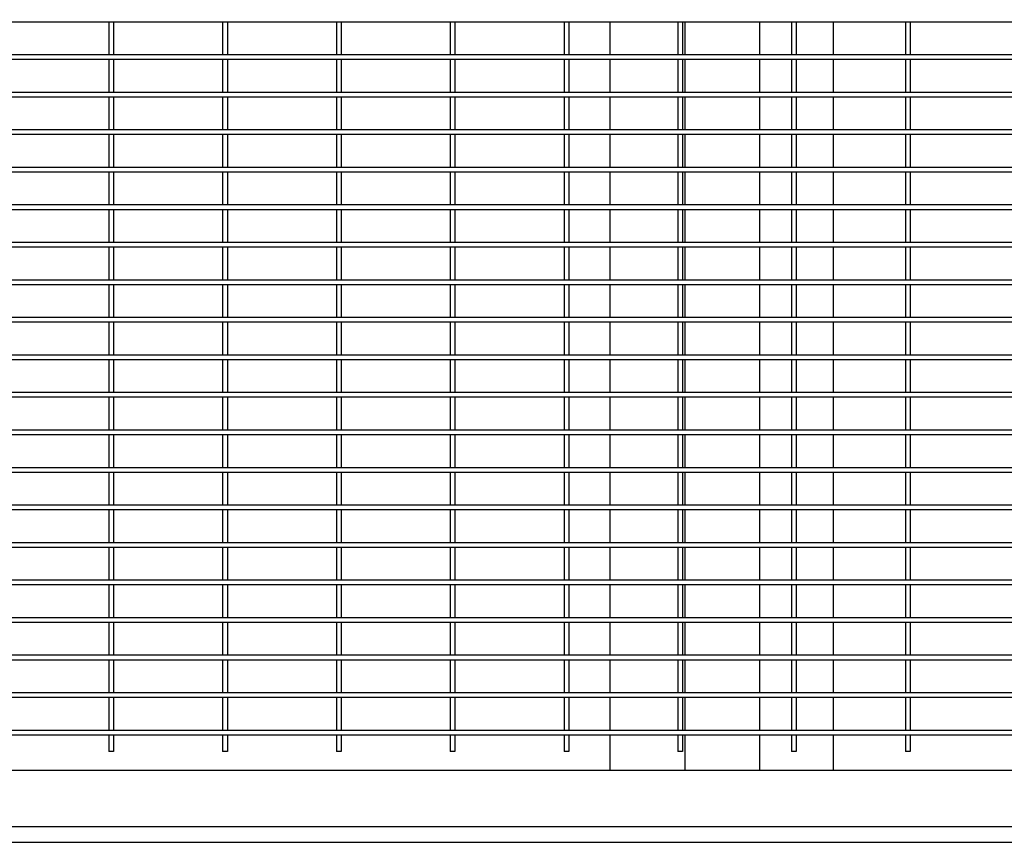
# Model space of a CAD drawing. Header units: inches. Extents: x 24 to 1128, y -94 to 748.
# Tile 533 of 573: x 655 to 681, y 510 to 532. Entities that reach past the tile are written whole.
import ezdxf

# ---------------------------------------------------------------- set-up
doc = ezdxf.new("R2010")
doc.units = ezdxf.units.IN
doc.header["$LTSCALE"] = 32
doc.header["$MEASUREMENT"] = 0
doc.layers.add('Dimension (ANSI)', color=7, linetype='Continuous', lineweight=25)
doc.layers.add('Visible (ANSI)', color=7, linetype='Continuous', lineweight=30)
doc.styles.add('Note Text (ANSI)', font='tahoma.ttf')
doc.dimstyles.new('Architectural (ANSI)', dxfattribs={"dimscale": 32, "dimtxt": 0.125, "dimasz": 0.098425, "dimexe": 0.125, "dimexo": 0.0625, "dimgap": 0.031496, "dimtad": 0, "dimtih": 1, "dimtoh": 1, "dimdec": 4, "dimrnd": 1e-08, "dimzin": 3, "dimdsep": 46, "dimlunit": 4, "dimtxsty": 'Note Text (ANSI)', "dimcen": 0.09, "dimdle": 0.393701, "dimclrd": 256, "dimclre": 256, "dimclrt": 256, "dimadec": 0, "dimazin": 3, "dimtfac": 0.96, "dimtofl": 0, "dimtmove": 0, "dimatfit": 3, "dimfxl": 1, "dimfrac": 2, "dimtolj": 1, "dimtzin": 12, "dimlwd": -1, "dimlwe": -1, "dimarcsym": 0})

# ---------------------------------------------------------------- blocks, each defined once
blk = doc.blocks.new('*D15')
at = {"layer": 'Defpoints', "color": 0, "transparency": 16777216}
for p in [(730.383, 552.029), (472.383, 538.198), (730.383, 454.747)]:
    blk.add_point(p, dxfattribs=at)
at = {"layer": 'Dimension (ANSI)', "transparency": 16777216}
for p, q in [((730.383, 550.029), (730.383, 450.747)), ((472.383, 536.198), (472.383, 450.747)), ((475.533, 454.747), (556.986, 454.747)), ((727.234, 454.747), (572.78, 454.747))]:
    blk.add_line(p, q, dxfattribs=at)
for points in [[(475.533, 455.272), (475.533, 454.222), (472.383, 454.747)], [(727.234, 455.272), (727.234, 454.222), (730.383, 454.747)]]:
    blk.add_solid(points, dxfattribs=at)
at = {"layer": 'Dimension (ANSI)', "transparency": 16777216, "insert": (557.994, 456.83), "char_height": 4, "attachment_point": 1, "style": 'Note Text (ANSI)'}
blk.add_mtext('\\A1;21\'-6"', dxfattribs=at)

msp = doc.modelspace()

# ---------------------------------------------------------------- linework, layer by layer
at = {"layer": 'Visible (ANSI)'}
for p, q in [((657.14214, 531.50642), (654.11089, 531.50642)), ((657.07964, 531.50642), (657.07964, 530.63142)), ((660.17339, 531.50642), (657.14214, 531.50642)), ((657.20464, 531.50642), (657.20464, 530.63142)), ((660.11089, 531.50642), (660.11089, 530.63142)), ((663.20464, 531.50642), (660.17339, 531.50642)), ((660.23589, 531.50642), (660.23589, 530.63142)), ((663.14214, 531.50642), (663.14214, 530.63142)), ((666.23589, 531.50642), (663.20464, 531.50642)), ((663.26714, 531.50642), (663.26714, 530.63142)), ((666.17339, 531.50642), (666.17339, 530.63142)), ((669.26714, 531.50642), (666.23589, 531.50642)), ((666.29839, 531.50642), (666.29839, 530.63142)), ((669.20464, 531.50642), (669.20464, 530.63142)), ((672.29839, 531.50642), (669.26714, 531.50642)), ((669.32964, 531.50642), (669.32964, 530.63142)), ((670.42339, 531.50642), (670.42339, 530.63142)), ((672.23589, 531.50642), (672.23589, 530.63142)), ((675.32964, 531.50642), (672.29839, 531.50642)), ((672.36089, 531.50642), (672.36089, 530.63142)), ((672.42339, 531.50642), (672.42339, 530.63142)), ((672.42339, 531.50642), (672.42339, 530.63142)), ((674.42339, 530.63142), (674.42339, 531.50642)), ((675.26714, 531.50642), (675.26714, 530.63142)), ((678.36089, 531.50642), (675.32964, 531.50642)), ((675.39214, 531.50642), (675.39214, 530.63142)), ((676.38339, 530.63142), (676.38339, 531.50642)), ((678.29839, 531.50642), (678.29839, 530.63142)), ((681.39214, 531.50642), (678.36089, 531.50642)), ((678.42339, 531.50642), (678.42339, 530.63142)), ((657.14214, 530.63142), (654.11089, 530.63142)), ((657.14214, 530.50642), (654.11089, 530.50642)), ((657.07964, 530.50642), (657.07964, 529.63142)), ((660.17339, 530.63142), (657.14214, 530.63142)), ((660.17339, 530.50642), (657.14214, 530.50642)), ((657.20464, 530.50642), (657.20464, 529.63142)), ((660.11089, 530.50642), (660.11089, 529.63142)), ((663.20464, 530.63142), (660.17339, 530.63142)), ((663.20464, 530.50642), (660.17339, 530.50642)), ((660.23589, 530.50642), (660.23589, 529.63142)), ((663.14214, 530.50642), (663.14214, 529.63142)), ((666.23589, 530.63142), (663.20464, 530.63142)), ((666.23589, 530.50642), (663.20464, 530.50642)), ((663.26714, 530.50642), (663.26714, 529.63142)), ((666.17339, 530.50642), (666.17339, 529.63142)), ((669.26714, 530.63142), (666.23589, 530.63142)), ((669.26714, 530.50642), (666.23589, 530.50642)), ((666.29839, 530.50642), (666.29839, 529.63142)), ((669.20464, 530.50642), (669.20464, 529.63142)), ((672.29839, 530.63142), (669.26714, 530.63142)), ((672.29839, 530.50642), (669.26714, 530.50642)), ((669.32964, 530.50642), (669.32964, 529.63142)), ((670.42339, 530.50642), (670.42339, 529.63142)), ((672.23589, 530.50642), (672.23589, 529.63142)), ((675.32964, 530.63142), (672.29839, 530.63142)), ((675.32964, 530.50642), (672.29839, 530.50642)), ((672.36089, 530.50642), (672.36089, 529.63142)), ((672.42339, 530.50642), (672.42339, 529.63142)), ((672.42339, 530.50642), (672.42339, 529.63142)), ((674.42339, 529.63142), (674.42339, 530.50642)), ((675.26714, 530.50642), (675.26714, 529.63142)), ((678.36089, 530.63142), (675.32964, 530.63142)), ((678.36089, 530.50642), (675.32964, 530.50642)), ((675.39214, 530.50642), (675.39214, 529.63142)), ((676.38339, 529.63142), (676.38339, 530.50642)), ((678.29839, 530.50642), (678.29839, 529.63142)), ((681.39214, 530.63142), (678.36089, 530.63142)), ((681.39214, 530.50642), (678.36089, 530.50642)), ((678.42339, 530.50642), (678.42339, 529.63142)), ((657.14214, 529.63142), (654.11089, 529.63142)), ((660.17339, 529.63142), (657.14214, 529.63142)), ((663.20464, 529.63142), (660.17339, 529.63142)), ((666.23589, 529.63142), (663.20464, 529.63142)), ((669.26714, 529.63142), (666.23589, 529.63142)), ((672.29839, 529.63142), (669.26714, 529.63142)), ((675.32964, 529.63142), (672.29839, 529.63142)), ((678.36089, 529.63142), (675.32964, 529.63142)), ((681.39214, 529.63142), (678.36089, 529.63142)), ((657.14214, 529.50642), (654.11089, 529.50642)), ((657.07964, 529.50642), (657.07964, 528.63142)), ((660.17339, 529.50642), (657.14214, 529.50642)), ((657.20464, 529.50642), (657.20464, 528.63142)), ((660.11089, 529.50642), (660.11089, 528.63142)), ((663.20464, 529.50642), (660.17339, 529.50642)), ((660.23589, 529.50642), (660.23589, 528.63142)), ((663.14214, 529.50642), (663.14214, 528.63142)), ((666.23589, 529.50642), (663.20464, 529.50642)), ((663.26714, 529.50642), (663.26714, 528.63142)), ((666.17339, 529.50642), (666.17339, 528.63142)), ((669.26714, 529.50642), (666.23589, 529.50642)), ((666.29839, 529.50642), (666.29839, 528.63142)), ((669.20464, 529.50642), (669.20464, 528.63142)), ((672.29839, 529.50642), (669.26714, 529.50642)), ((669.32964, 529.50642), (669.32964, 528.63142)), ((670.42339, 529.50642), (670.42339, 528.63142)), ((672.23589, 529.50642), (672.23589, 528.63142)), ((675.32964, 529.50642), (672.29839, 529.50642)), ((672.36089, 529.50642), (672.36089, 528.63142)), ((672.42339, 529.50642), (672.42339, 528.63142)), ((672.42339, 529.50642), (672.42339, 528.63142)), ((674.42339, 528.63142), (674.42339, 529.50642)), ((675.26714, 529.50642), (675.26714, 528.63142)), ((678.36089, 529.50642), (675.32964, 529.50642)), ((675.39214, 529.50642), (675.39214, 528.63142)), ((676.38339, 528.63142), (676.38339, 529.50642)), ((678.29839, 529.50642), (678.29839, 528.63142)), ((681.39214, 529.50642), (678.36089, 529.50642)), ((678.42339, 529.50642), (678.42339, 528.63142)), ((657.14214, 528.63142), (654.11089, 528.63142)), ((660.17339, 528.63142), (657.14214, 528.63142)), ((663.20464, 528.63142), (660.17339, 528.63142)), ((666.23589, 528.63142), (663.20464, 528.63142)), ((669.26714, 528.63142), (666.23589, 528.63142)), ((672.29839, 528.63142), (669.26714, 528.63142)), ((675.32964, 528.63142), (672.29839, 528.63142)), ((678.36089, 528.63142), (675.32964, 528.63142)), ((681.39214, 528.63142), (678.36089, 528.63142)), ((657.14214, 528.50642), (654.11089, 528.50642)), ((657.07964, 528.50642), (657.07964, 527.63142)), ((660.17339, 528.50642), (657.14214, 528.50642)), ((657.20464, 528.50642), (657.20464, 527.63142)), ((660.11089, 528.50642), (660.11089, 527.63142)), ((663.20464, 528.50642), (660.17339, 528.50642)), ((660.23589, 528.50642), (660.23589, 527.63142)), ((663.14214, 528.50642), (663.14214, 527.63142)), ((666.23589, 528.50642), (663.20464, 528.50642)), ((663.26714, 528.50642), (663.26714, 527.63142)), ((666.17339, 528.50642), (666.17339, 527.63142)), ((669.26714, 528.50642), (666.23589, 528.50642)), ((666.29839, 528.50642), (666.29839, 527.63142)), ((669.20464, 528.50642), (669.20464, 527.63142)), ((672.29839, 528.50642), (669.26714, 528.50642)), ((669.32964, 528.50642), (669.32964, 527.63142)), ((670.42339, 528.50642), (670.42339, 527.63142)), ((672.23589, 528.50642), (672.23589, 527.63142)), ((675.32964, 528.50642), (672.29839, 528.50642)), ((672.36089, 528.50642), (672.36089, 527.63142)), ((672.42339, 528.50642), (672.42339, 527.63142)), ((672.42339, 528.50642), (672.42339, 527.63142)), ((674.42339, 527.63142), (674.42339, 528.50642)), ((675.26714, 528.50642), (675.26714, 527.63142)), ((678.36089, 528.50642), (675.32964, 528.50642)), ((675.39214, 528.50642), (675.39214, 527.63142)), ((676.38339, 527.63142), (676.38339, 528.50642)), ((678.29839, 528.50642), (678.29839, 527.63142)), ((681.39214, 528.50642), (678.36089, 528.50642)), ((678.42339, 528.50642), (678.42339, 527.63142)), ((657.14214, 527.63142), (654.11089, 527.63142)), ((657.14214, 527.50642), (654.11089, 527.50642)), ((657.07964, 527.50642), (657.07964, 526.63142)), ((660.17339, 527.63142), (657.14214, 527.63142)), ((660.17339, 527.50642), (657.14214, 527.50642)), ((657.20464, 527.50642), (657.20464, 526.63142)), ((660.11089, 527.50642), (660.11089, 526.63142)), ((663.20464, 527.63142), (660.17339, 527.63142)), ((663.20464, 527.50642), (660.17339, 527.50642)), ((660.23589, 527.50642), (660.23589, 526.63142)), ((663.14214, 527.50642), (663.14214, 526.63142)), ((666.23589, 527.63142), (663.20464, 527.63142)), ((666.23589, 527.50642), (663.20464, 527.50642)), ((663.26714, 527.50642), (663.26714, 526.63142)), ((666.17339, 527.50642), (666.17339, 526.63142)), ((669.26714, 527.63142), (666.23589, 527.63142)), ((669.26714, 527.50642), (666.23589, 527.50642)), ((666.29839, 527.50642), (666.29839, 526.63142)), ((669.20464, 527.50642), (669.20464, 526.63142)), ((672.29839, 527.63142), (669.26714, 527.63142)), ((672.29839, 527.50642), (669.26714, 527.50642)), ((669.32964, 527.50642), (669.32964, 526.63142)), ((670.42339, 527.50642), (670.42339, 526.63142)), ((672.23589, 527.50642), (672.23589, 526.63142)), ((675.32964, 527.63142), (672.29839, 527.63142)), ((675.32964, 527.50642), (672.29839, 527.50642)), ((672.36089, 527.50642), (672.36089, 526.63142)), ((672.42339, 527.50642), (672.42339, 526.63142)), ((672.42339, 527.50642), (672.42339, 526.63142)), ((674.42339, 526.63142), (674.42339, 527.50642)), ((675.26714, 527.50642), (675.26714, 526.63142)), ((678.36089, 527.63142), (675.32964, 527.63142)), ((678.36089, 527.50642), (675.32964, 527.50642)), ((675.39214, 527.50642), (675.39214, 526.63142)), ((676.38339, 526.63142), (676.38339, 527.50642)), ((678.29839, 527.50642), (678.29839, 526.63142)), ((681.39214, 527.63142), (678.36089, 527.63142)), ((681.39214, 527.50642), (678.36089, 527.50642)), ((678.42339, 527.50642), (678.42339, 526.63142)), ((657.14214, 526.63142), (654.11089, 526.63142)), ((657.14214, 526.50642), (654.11089, 526.50642)), ((657.07964, 526.50642), (657.07964, 525.63142)), ((660.17339, 526.63142), (657.14214, 526.63142)), ((660.17339, 526.50642), (657.14214, 526.50642)), ((657.20464, 526.50642), (657.20464, 525.63142)), ((660.11089, 526.50642), (660.11089, 525.63142)), ((663.20464, 526.63142), (660.17339, 526.63142)), ((663.20464, 526.50642), (660.17339, 526.50642)), ((660.23589, 526.50642), (660.23589, 525.63142)), ((663.14214, 526.50642), (663.14214, 525.63142)), ((666.23589, 526.63142), (663.20464, 526.63142)), ((666.23589, 526.50642), (663.20464, 526.50642)), ((663.26714, 526.50642), (663.26714, 525.63142)), ((666.17339, 526.50642), (666.17339, 525.63142)), ((669.26714, 526.63142), (666.23589, 526.63142)), ((669.26714, 526.50642), (666.23589, 526.50642)), ((666.29839, 526.50642), (666.29839, 525.63142)), ((669.20464, 526.50642), (669.20464, 525.63142)), ((672.29839, 526.63142), (669.26714, 526.63142)), ((672.29839, 526.50642), (669.26714, 526.50642)), ((669.32964, 526.50642), (669.32964, 525.63142)), ((670.42339, 526.50642), (670.42339, 525.63142)), ((672.23589, 526.50642), (672.23589, 525.63142)), ((675.32964, 526.63142), (672.29839, 526.63142)), ((675.32964, 526.50642), (672.29839, 526.50642)), ((672.36089, 526.50642), (672.36089, 525.63142)), ((672.42339, 526.50642), (672.42339, 525.63142)), ((672.42339, 526.50642), (672.42339, 525.63142)), ((674.42339, 525.63142), (674.42339, 526.50642)), ((675.26714, 526.50642), (675.26714, 525.63142)), ((678.36089, 526.63142), (675.32964, 526.63142)), ((678.36089, 526.50642), (675.32964, 526.50642)), ((675.39214, 526.50642), (675.39214, 525.63142)), ((676.38339, 525.63142), (676.38339, 526.50642)), ((678.29839, 526.50642), (678.29839, 525.63142)), ((681.39214, 526.63142), (678.36089, 526.63142)), ((681.39214, 526.50642), (678.36089, 526.50642)), ((678.42339, 526.50642), (678.42339, 525.63142)), ((657.14214, 525.63142), (654.11089, 525.63142)), ((657.14214, 525.50642), (654.11089, 525.50642)), ((657.07964, 525.50642), (657.07964, 524.63142)), ((660.17339, 525.63142), (657.14214, 525.63142)), ((660.17339, 525.50642), (657.14214, 525.50642)), ((657.20464, 525.50642), (657.20464, 524.63142)), ((660.11089, 525.50642), (660.11089, 524.63142)), ((663.20464, 525.63142), (660.17339, 525.63142)), ((663.20464, 525.50642), (660.17339, 525.50642)), ((660.23589, 525.50642), (660.23589, 524.63142)), ((663.14214, 525.50642), (663.14214, 524.63142)), ((666.23589, 525.63142), (663.20464, 525.63142)), ((666.23589, 525.50642), (663.20464, 525.50642)), ((663.26714, 525.50642), (663.26714, 524.63142)), ((666.17339, 525.50642), (666.17339, 524.63142)), ((669.26714, 525.63142), (666.23589, 525.63142)), ((669.26714, 525.50642), (666.23589, 525.50642)), ((666.29839, 525.50642), (666.29839, 524.63142)), ((669.20464, 525.50642), (669.20464, 524.63142)), ((672.29839, 525.63142), (669.26714, 525.63142)), ((672.29839, 525.50642), (669.26714, 525.50642)), ((669.32964, 525.50642), (669.32964, 524.63142)), ((670.42339, 525.50642), (670.42339, 524.63142)), ((672.23589, 525.50642), (672.23589, 524.63142)), ((675.32964, 525.63142), (672.29839, 525.63142)), ((675.32964, 525.50642), (672.29839, 525.50642)), ((672.36089, 525.50642), (672.36089, 524.63142)), ((672.42339, 525.50642), (672.42339, 524.63142)), ((672.42339, 525.50642), (672.42339, 524.63142)), ((674.42339, 524.63142), (674.42339, 525.50642)), ((675.26714, 525.50642), (675.26714, 524.63142)), ((678.36089, 525.63142), (675.32964, 525.63142)), ((678.36089, 525.50642), (675.32964, 525.50642)), ((675.39214, 525.50642), (675.39214, 524.63142)), ((676.38339, 524.63142), (676.38339, 525.50642)), ((678.29839, 525.50642), (678.29839, 524.63142)), ((681.39214, 525.63142), (678.36089, 525.63142)), ((681.39214, 525.50642), (678.36089, 525.50642)), ((678.42339, 525.50642), (678.42339, 524.63142)), ((657.14214, 524.63142), (654.11089, 524.63142)), ((660.17339, 524.63142), (657.14214, 524.63142)), ((663.20464, 524.63142), (660.17339, 524.63142)), ((666.23589, 524.63142), (663.20464, 524.63142)), ((669.26714, 524.63142), (666.23589, 524.63142)), ((672.29839, 524.63142), (669.26714, 524.63142)), ((675.32964, 524.63142), (672.29839, 524.63142)), ((678.36089, 524.63142), (675.32964, 524.63142)), ((681.39214, 524.63142), (678.36089, 524.63142)), ((657.14214, 524.50642), (654.11089, 524.50642)), ((657.07964, 524.50642), (657.07964, 523.63142)), ((660.17339, 524.50642), (657.14214, 524.50642)), ((657.20464, 524.50642), (657.20464, 523.63142)), ((660.11089, 524.50642), (660.11089, 523.63142)), ((663.20464, 524.50642), (660.17339, 524.50642)), ((660.23589, 524.50642), (660.23589, 523.63142)), ((663.14214, 524.50642), (663.14214, 523.63142)), ((666.23589, 524.50642), (663.20464, 524.50642)), ((663.26714, 524.50642), (663.26714, 523.63142)), ((666.17339, 524.50642), (666.17339, 523.63142)), ((669.26714, 524.50642), (666.23589, 524.50642)), ((666.29839, 524.50642), (666.29839, 523.63142)), ((669.20464, 524.50642), (669.20464, 523.63142)), ((672.29839, 524.50642), (669.26714, 524.50642)), ((669.32964, 524.50642), (669.32964, 523.63142)), ((670.42339, 524.50642), (670.42339, 523.63142)), ((672.23589, 524.50642), (672.23589, 523.63142)), ((675.32964, 524.50642), (672.29839, 524.50642)), ((672.36089, 524.50642), (672.36089, 523.63142)), ((672.42339, 524.50642), (672.42339, 523.63142)), ((672.42339, 524.50642), (672.42339, 523.63142)), ((674.42339, 523.63142), (674.42339, 524.50642)), ((675.26714, 524.50642), (675.26714, 523.63142)), ((678.36089, 524.50642), (675.32964, 524.50642)), ((675.39214, 524.50642), (675.39214, 523.63142)), ((676.38339, 523.63142), (676.38339, 524.50642)), ((678.29839, 524.50642), (678.29839, 523.63142)), ((681.39214, 524.50642), (678.36089, 524.50642)), ((678.42339, 524.50642), (678.42339, 523.63142)), ((657.14214, 523.63142), (654.11089, 523.63142)), ((660.17339, 523.63142), (657.14214, 523.63142)), ((663.20464, 523.63142), (660.17339, 523.63142)), ((666.23589, 523.63142), (663.20464, 523.63142)), ((669.26714, 523.63142), (666.23589, 523.63142)), ((672.29839, 523.63142), (669.26714, 523.63142)), ((675.32964, 523.63142), (672.29839, 523.63142)), ((678.36089, 523.63142), (675.32964, 523.63142)), ((681.39214, 523.63142), (678.36089, 523.63142)), ((657.14214, 523.50642), (654.11089, 523.50642)), ((657.07964, 523.50642), (657.07964, 522.63142)), ((660.17339, 523.50642), (657.14214, 523.50642)), ((657.20464, 523.50642), (657.20464, 522.63142)), ((660.11089, 523.50642), (660.11089, 522.63142)), ((663.20464, 523.50642), (660.17339, 523.50642)), ((660.23589, 523.50642), (660.23589, 522.63142)), ((663.14214, 523.50642), (663.14214, 522.63142)), ((666.23589, 523.50642), (663.20464, 523.50642)), ((663.26714, 523.50642), (663.26714, 522.63142)), ((666.17339, 523.50642), (666.17339, 522.63142)), ((669.26714, 523.50642), (666.23589, 523.50642)), ((666.29839, 523.50642), (666.29839, 522.63142)), ((669.20464, 523.50642), (669.20464, 522.63142)), ((672.29839, 523.50642), (669.26714, 523.50642)), ((669.32964, 523.50642), (669.32964, 522.63142)), ((670.42339, 523.50642), (670.42339, 522.63142)), ((672.23589, 523.50642), (672.23589, 522.63142)), ((675.32964, 523.50642), (672.29839, 523.50642)), ((672.36089, 523.50642), (672.36089, 522.63142)), ((672.42339, 523.50642), (672.42339, 522.63142)), ((672.42339, 523.50642), (672.42339, 522.63142)), ((674.42339, 522.63142), (674.42339, 523.50642)), ((675.26714, 523.50642), (675.26714, 522.63142)), ((678.36089, 523.50642), (675.32964, 523.50642)), ((675.39214, 523.50642), (675.39214, 522.63142)), ((676.38339, 522.63142), (676.38339, 523.50642)), ((678.29839, 523.50642), (678.29839, 522.63142)), ((681.39214, 523.50642), (678.36089, 523.50642)), ((678.42339, 523.50642), (678.42339, 522.63142)), ((657.14214, 522.63142), (654.11089, 522.63142)), ((660.17339, 522.63142), (657.14214, 522.63142)), ((663.20464, 522.63142), (660.17339, 522.63142)), ((666.23589, 522.63142), (663.20464, 522.63142)), ((669.26714, 522.63142), (666.23589, 522.63142)), ((672.29839, 522.63142), (669.26714, 522.63142)), ((675.32964, 522.63142), (672.29839, 522.63142)), ((678.36089, 522.63142), (675.32964, 522.63142)), ((681.39214, 522.63142), (678.36089, 522.63142)), ((657.14214, 522.50642), (654.11089, 522.50642)), ((657.07964, 522.50642), (657.07964, 521.63142)), ((660.17339, 522.50642), (657.14214, 522.50642)), ((657.20464, 522.50642), (657.20464, 521.63142)), ((660.11089, 522.50642), (660.11089, 521.63142)), ((663.20464, 522.50642), (660.17339, 522.50642)), ((660.23589, 522.50642), (660.23589, 521.63142)), ((663.14214, 522.50642), (663.14214, 521.63142)), ((666.23589, 522.50642), (663.20464, 522.50642)), ((663.26714, 522.50642), (663.26714, 521.63142)), ((666.17339, 522.50642), (666.17339, 521.63142)), ((669.26714, 522.50642), (666.23589, 522.50642)), ((666.29839, 522.50642), (666.29839, 521.63142)), ((669.20464, 522.50642), (669.20464, 521.63142)), ((672.29839, 522.50642), (669.26714, 522.50642)), ((669.32964, 522.50642), (669.32964, 521.63142)), ((670.42339, 522.50642), (670.42339, 521.63142)), ((672.23589, 522.50642), (672.23589, 521.63142)), ((675.32964, 522.50642), (672.29839, 522.50642)), ((672.36089, 522.50642), (672.36089, 521.63142)), ((672.42339, 522.50642), (672.42339, 521.63142)), ((672.42339, 522.50642), (672.42339, 521.63142)), ((674.42339, 521.63142), (674.42339, 522.50642)), ((675.26714, 522.50642), (675.26714, 521.63142)), ((678.36089, 522.50642), (675.32964, 522.50642)), ((675.39214, 522.50642), (675.39214, 521.63142)), ((676.38339, 521.63142), (676.38339, 522.50642)), ((678.29839, 522.50642), (678.29839, 521.63142)), ((681.39214, 522.50642), (678.36089, 522.50642)), ((678.42339, 522.50642), (678.42339, 521.63142)), ((657.14214, 521.63142), (654.11089, 521.63142)), ((657.14214, 521.50642), (654.11089, 521.50642)), ((657.07964, 521.50642), (657.07964, 520.63142)), ((660.17339, 521.63142), (657.14214, 521.63142)), ((660.17339, 521.50642), (657.14214, 521.50642)), ((657.20464, 521.50642), (657.20464, 520.63142)), ((660.11089, 521.50642), (660.11089, 520.63142)), ((663.20464, 521.63142), (660.17339, 521.63142)), ((663.20464, 521.50642), (660.17339, 521.50642)), ((660.23589, 521.50642), (660.23589, 520.63142)), ((663.14214, 521.50642), (663.14214, 520.63142)), ((666.23589, 521.63142), (663.20464, 521.63142)), ((666.23589, 521.50642), (663.20464, 521.50642)), ((663.26714, 521.50642), (663.26714, 520.63142)), ((666.17339, 521.50642), (666.17339, 520.63142)), ((669.26714, 521.63142), (666.23589, 521.63142)), ((669.26714, 521.50642), (666.23589, 521.50642)), ((666.29839, 521.50642), (666.29839, 520.63142)), ((669.20464, 521.50642), (669.20464, 520.63142)), ((672.29839, 521.63142), (669.26714, 521.63142)), ((672.29839, 521.50642), (669.26714, 521.50642)), ((669.32964, 521.50642), (669.32964, 520.63142)), ((670.42339, 521.50642), (670.42339, 520.63142)), ((672.23589, 521.50642), (672.23589, 520.63142)), ((675.32964, 521.63142), (672.29839, 521.63142)), ((675.32964, 521.50642), (672.29839, 521.50642)), ((672.36089, 521.50642), (672.36089, 520.63142)), ((672.42339, 521.50642), (672.42339, 520.63142)), ((672.42339, 521.50642), (672.42339, 520.63142)), ((674.42339, 520.63142), (674.42339, 521.50642)), ((675.26714, 521.50642), (675.26714, 520.63142)), ((678.36089, 521.63142), (675.32964, 521.63142)), ((678.36089, 521.50642), (675.32964, 521.50642)), ((675.39214, 521.50642), (675.39214, 520.63142)), ((676.38339, 520.63142), (676.38339, 521.50642)), ((678.29839, 521.50642), (678.29839, 520.63142)), ((681.39214, 521.63142), (678.36089, 521.63142)), ((681.39214, 521.50642), (678.36089, 521.50642)), ((678.42339, 521.50642), (678.42339, 520.63142)), ((657.14214, 520.63142), (654.11089, 520.63142)), ((657.14214, 520.50642), (654.11089, 520.50642)), ((657.07964, 520.50642), (657.07964, 519.63142)), ((660.17339, 520.63142), (657.14214, 520.63142)), ((660.17339, 520.50642), (657.14214, 520.50642)), ((657.20464, 520.50642), (657.20464, 519.63142)), ((660.11089, 520.50642), (660.11089, 519.63142)), ((663.20464, 520.63142), (660.17339, 520.63142)), ((663.20464, 520.50642), (660.17339, 520.50642)), ((660.23589, 520.50642), (660.23589, 519.63142)), ((663.14214, 520.50642), (663.14214, 519.63142)), ((666.23589, 520.63142), (663.20464, 520.63142)), ((666.23589, 520.50642), (663.20464, 520.50642)), ((663.26714, 520.50642), (663.26714, 519.63142)), ((666.17339, 520.50642), (666.17339, 519.63142)), ((669.26714, 520.63142), (666.23589, 520.63142)), ((669.26714, 520.50642), (666.23589, 520.50642)), ((666.29839, 520.50642), (666.29839, 519.63142)), ((669.20464, 520.50642), (669.20464, 519.63142)), ((672.29839, 520.63142), (669.26714, 520.63142)), ((672.29839, 520.50642), (669.26714, 520.50642)), ((669.32964, 520.50642), (669.32964, 519.63142)), ((670.42339, 520.50642), (670.42339, 519.63142)), ((672.23589, 520.50642), (672.23589, 519.63142)), ((675.32964, 520.63142), (672.29839, 520.63142)), ((675.32964, 520.50642), (672.29839, 520.50642)), ((672.36089, 520.50642), (672.36089, 519.63142)), ((672.42339, 520.50642), (672.42339, 519.63142)), ((672.42339, 520.50642), (672.42339, 519.63142)), ((674.42339, 519.63142), (674.42339, 520.50642)), ((675.26714, 520.50642), (675.26714, 519.63142)), ((678.36089, 520.63142), (675.32964, 520.63142)), ((678.36089, 520.50642), (675.32964, 520.50642)), ((675.39214, 520.50642), (675.39214, 519.63142)), ((676.38339, 519.63142), (676.38339, 520.50642)), ((678.29839, 520.50642), (678.29839, 519.63142)), ((681.39214, 520.63142), (678.36089, 520.63142)), ((681.39214, 520.50642), (678.36089, 520.50642)), ((678.42339, 520.50642), (678.42339, 519.63142)), ((657.14214, 519.63142), (654.11089, 519.63142)), ((657.14214, 519.50642), (654.11089, 519.50642)), ((657.07964, 519.50642), (657.07964, 518.63142)), ((660.17339, 519.63142), (657.14214, 519.63142)), ((660.17339, 519.50642), (657.14214, 519.50642)), ((657.20464, 519.50642), (657.20464, 518.63142)), ((660.11089, 519.50642), (660.11089, 518.63142)), ((663.20464, 519.63142), (660.17339, 519.63142)), ((663.20464, 519.50642), (660.17339, 519.50642)), ((660.23589, 519.50642), (660.23589, 518.63142)), ((663.14214, 519.50642), (663.14214, 518.63142)), ((666.23589, 519.63142), (663.20464, 519.63142)), ((666.23589, 519.50642), (663.20464, 519.50642)), ((663.26714, 519.50642), (663.26714, 518.63142)), ((666.17339, 519.50642), (666.17339, 518.63142)), ((669.26714, 519.63142), (666.23589, 519.63142)), ((669.26714, 519.50642), (666.23589, 519.50642)), ((666.29839, 519.50642), (666.29839, 518.63142)), ((669.20464, 519.50642), (669.20464, 518.63142)), ((672.29839, 519.63142), (669.26714, 519.63142)), ((672.29839, 519.50642), (669.26714, 519.50642)), ((669.32964, 519.50642), (669.32964, 518.63142)), ((670.42339, 519.50642), (670.42339, 518.63142)), ((672.23589, 519.50642), (672.23589, 518.63142)), ((675.32964, 519.63142), (672.29839, 519.63142)), ((675.32964, 519.50642), (672.29839, 519.50642)), ((672.36089, 519.50642), (672.36089, 518.63142)), ((672.42339, 519.50642), (672.42339, 518.63142)), ((672.42339, 519.50642), (672.42339, 518.63142)), ((674.42339, 518.63142), (674.42339, 519.50642)), ((675.26714, 519.50642), (675.26714, 518.63142)), ((678.36089, 519.63142), (675.32964, 519.63142)), ((678.36089, 519.50642), (675.32964, 519.50642)), ((675.39214, 519.50642), (675.39214, 518.63142)), ((676.38339, 518.63142), (676.38339, 519.50642)), ((678.29839, 519.50642), (678.29839, 518.63142)), ((681.39214, 519.63142), (678.36089, 519.63142)), ((681.39214, 519.50642), (678.36089, 519.50642)), ((678.42339, 519.50642), (678.42339, 518.63142)), ((657.14214, 518.63142), (654.11089, 518.63142)), ((660.17339, 518.63142), (657.14214, 518.63142)), ((663.20464, 518.63142), (660.17339, 518.63142)), ((666.23589, 518.63142), (663.20464, 518.63142)), ((669.26714, 518.63142), (666.23589, 518.63142)), ((672.29839, 518.63142), (669.26714, 518.63142)), ((675.32964, 518.63142), (672.29839, 518.63142)), ((678.36089, 518.63142), (675.32964, 518.63142)), ((681.39214, 518.63142), (678.36089, 518.63142)), ((657.14214, 518.50642), (654.11089, 518.50642)), ((657.07964, 518.50642), (657.07964, 517.63142)), ((660.17339, 518.50642), (657.14214, 518.50642)), ((657.20464, 518.50642), (657.20464, 517.63142)), ((660.11089, 518.50642), (660.11089, 517.63142)), ((663.20464, 518.50642), (660.17339, 518.50642)), ((660.23589, 518.50642), (660.23589, 517.63142)), ((663.14214, 518.50642), (663.14214, 517.63142)), ((666.23589, 518.50642), (663.20464, 518.50642)), ((663.26714, 518.50642), (663.26714, 517.63142)), ((666.17339, 518.50642), (666.17339, 517.63142)), ((669.26714, 518.50642), (666.23589, 518.50642)), ((666.29839, 518.50642), (666.29839, 517.63142)), ((669.20464, 518.50642), (669.20464, 517.63142)), ((672.29839, 518.50642), (669.26714, 518.50642)), ((669.32964, 518.50642), (669.32964, 517.63142)), ((670.42339, 518.50642), (670.42339, 517.63142)), ((672.23589, 518.50642), (672.23589, 517.63142)), ((675.32964, 518.50642), (672.29839, 518.50642)), ((672.36089, 518.50642), (672.36089, 517.63142)), ((672.42339, 518.50642), (672.42339, 517.63142)), ((672.42339, 518.50642), (672.42339, 517.63142)), ((674.42339, 517.63142), (674.42339, 518.50642)), ((675.26714, 518.50642), (675.26714, 517.63142)), ((678.36089, 518.50642), (675.32964, 518.50642)), ((675.39214, 518.50642), (675.39214, 517.63142)), ((676.38339, 517.63142), (676.38339, 518.50642)), ((678.29839, 518.50642), (678.29839, 517.63142)), ((681.39214, 518.50642), (678.36089, 518.50642)), ((678.42339, 518.50642), (678.42339, 517.63142)), ((657.14214, 517.63142), (654.11089, 517.63142)), ((660.17339, 517.63142), (657.14214, 517.63142)), ((663.20464, 517.63142), (660.17339, 517.63142)), ((666.23589, 517.63142), (663.20464, 517.63142)), ((669.26714, 517.63142), (666.23589, 517.63142)), ((672.29839, 517.63142), (669.26714, 517.63142)), ((675.32964, 517.63142), (672.29839, 517.63142)), ((678.36089, 517.63142), (675.32964, 517.63142)), ((681.39214, 517.63142), (678.36089, 517.63142)), ((657.14214, 517.50642), (654.11089, 517.50642)), ((657.07964, 517.50642), (657.07964, 516.63142)), ((660.17339, 517.50642), (657.14214, 517.50642)), ((657.20464, 517.50642), (657.20464, 516.63142)), ((660.11089, 517.50642), (660.11089, 516.63142)), ((663.20464, 517.50642), (660.17339, 517.50642)), ((660.23589, 517.50642), (660.23589, 516.63142)), ((663.14214, 517.50642), (663.14214, 516.63142)), ((666.23589, 517.50642), (663.20464, 517.50642)), ((663.26714, 517.50642), (663.26714, 516.63142)), ((666.17339, 517.50642), (666.17339, 516.63142)), ((669.26714, 517.50642), (666.23589, 517.50642)), ((666.29839, 517.50642), (666.29839, 516.63142)), ((669.20464, 517.50642), (669.20464, 516.63142)), ((672.29839, 517.50642), (669.26714, 517.50642)), ((669.32964, 517.50642), (669.32964, 516.63142)), ((670.42339, 517.50642), (670.42339, 516.63142)), ((672.23589, 517.50642), (672.23589, 516.63142)), ((675.32964, 517.50642), (672.29839, 517.50642)), ((672.36089, 517.50642), (672.36089, 516.63142)), ((672.42339, 517.50642), (672.42339, 516.63142)), ((672.42339, 517.50642), (672.42339, 516.63142)), ((674.42339, 516.63142), (674.42339, 517.50642)), ((675.26714, 517.50642), (675.26714, 516.63142)), ((678.36089, 517.50642), (675.32964, 517.50642)), ((675.39214, 517.50642), (675.39214, 516.63142)), ((676.38339, 516.63142), (676.38339, 517.50642)), ((678.29839, 517.50642), (678.29839, 516.63142)), ((681.39214, 517.50642), (678.36089, 517.50642)), ((678.42339, 517.50642), (678.42339, 516.63142)), ((657.14214, 516.63142), (654.11089, 516.63142)), ((657.14214, 516.50642), (654.11089, 516.50642)), ((657.07964, 516.50642), (657.07964, 515.63142)), ((660.17339, 516.63142), (657.14214, 516.63142)), ((660.17339, 516.50642), (657.14214, 516.50642)), ((657.20464, 516.50642), (657.20464, 515.63142)), ((660.11089, 516.50642), (660.11089, 515.63142)), ((663.20464, 516.63142), (660.17339, 516.63142)), ((663.20464, 516.50642), (660.17339, 516.50642)), ((660.23589, 516.50642), (660.23589, 515.63142)), ((663.14214, 516.50642), (663.14214, 515.63142)), ((666.23589, 516.63142), (663.20464, 516.63142)), ((666.23589, 516.50642), (663.20464, 516.50642)), ((663.26714, 516.50642), (663.26714, 515.63142)), ((666.17339, 516.50642), (666.17339, 515.63142)), ((669.26714, 516.63142), (666.23589, 516.63142)), ((669.26714, 516.50642), (666.23589, 516.50642)), ((666.29839, 516.50642), (666.29839, 515.63142)), ((669.20464, 516.50642), (669.20464, 515.63142)), ((672.29839, 516.63142), (669.26714, 516.63142)), ((672.29839, 516.50642), (669.26714, 516.50642)), ((669.32964, 516.50642), (669.32964, 515.63142)), ((670.42339, 516.50642), (670.42339, 515.63142)), ((672.23589, 516.50642), (672.23589, 515.63142)), ((675.32964, 516.63142), (672.29839, 516.63142)), ((675.32964, 516.50642), (672.29839, 516.50642)), ((672.36089, 516.50642), (672.36089, 515.63142)), ((672.42339, 516.50642), (672.42339, 515.63142)), ((672.42339, 516.50642), (672.42339, 515.63142)), ((674.42339, 515.63142), (674.42339, 516.50642)), ((675.26714, 516.50642), (675.26714, 515.63142)), ((678.36089, 516.63142), (675.32964, 516.63142)), ((678.36089, 516.50642), (675.32964, 516.50642)), ((675.39214, 516.50642), (675.39214, 515.63142)), ((676.38339, 515.63142), (676.38339, 516.50642)), ((678.29839, 516.50642), (678.29839, 515.63142)), ((681.39214, 516.63142), (678.36089, 516.63142)), ((681.39214, 516.50642), (678.36089, 516.50642)), ((678.42339, 516.50642), (678.42339, 515.63142)), ((657.14214, 515.63142), (654.11089, 515.63142)), ((657.14214, 515.50642), (654.11089, 515.50642)), ((657.07964, 515.50642), (657.07964, 514.63142)), ((660.17339, 515.63142), (657.14214, 515.63142)), ((660.17339, 515.50642), (657.14214, 515.50642)), ((657.20464, 515.50642), (657.20464, 514.63142)), ((660.11089, 515.50642), (660.11089, 514.63142)), ((663.20464, 515.63142), (660.17339, 515.63142)), ((663.20464, 515.50642), (660.17339, 515.50642)), ((660.23589, 515.50642), (660.23589, 514.63142)), ((663.14214, 515.50642), (663.14214, 514.63142)), ((666.23589, 515.63142), (663.20464, 515.63142)), ((666.23589, 515.50642), (663.20464, 515.50642)), ((663.26714, 515.50642), (663.26714, 514.63142)), ((666.17339, 515.50642), (666.17339, 514.63142)), ((669.26714, 515.63142), (666.23589, 515.63142)), ((669.26714, 515.50642), (666.23589, 515.50642)), ((666.29839, 515.50642), (666.29839, 514.63142)), ((669.20464, 515.50642), (669.20464, 514.63142)), ((672.29839, 515.63142), (669.26714, 515.63142)), ((672.29839, 515.50642), (669.26714, 515.50642)), ((669.32964, 515.50642), (669.32964, 514.63142)), ((670.42339, 515.50642), (670.42339, 514.63142)), ((672.23589, 515.50642), (672.23589, 514.63142)), ((675.32964, 515.63142), (672.29839, 515.63142)), ((675.32964, 515.50642), (672.29839, 515.50642)), ((672.36089, 515.50642), (672.36089, 514.63142)), ((672.42339, 515.50642), (672.42339, 514.63142)), ((672.42339, 515.50642), (672.42339, 514.63142)), ((674.42339, 514.63142), (674.42339, 515.50642)), ((675.26714, 515.50642), (675.26714, 514.63142)), ((678.36089, 515.63142), (675.32964, 515.63142)), ((678.36089, 515.50642), (675.32964, 515.50642)), ((675.39214, 515.50642), (675.39214, 514.63142)), ((676.38339, 514.63142), (676.38339, 515.50642)), ((678.29839, 515.50642), (678.29839, 514.63142)), ((681.39214, 515.63142), (678.36089, 515.63142)), ((681.39214, 515.50642), (678.36089, 515.50642)), ((678.42339, 515.50642), (678.42339, 514.63142)), ((657.14214, 514.63142), (654.11089, 514.63142)), ((657.14214, 514.50642), (654.11089, 514.50642)), ((657.07964, 514.50642), (657.07964, 513.63142)), ((660.17339, 514.63142), (657.14214, 514.63142)), ((660.17339, 514.50642), (657.14214, 514.50642)), ((657.20464, 514.50642), (657.20464, 513.63142)), ((660.11089, 514.50642), (660.11089, 513.63142)), ((663.20464, 514.63142), (660.17339, 514.63142)), ((663.20464, 514.50642), (660.17339, 514.50642)), ((660.23589, 514.50642), (660.23589, 513.63142)), ((663.14214, 514.50642), (663.14214, 513.63142)), ((666.23589, 514.63142), (663.20464, 514.63142)), ((666.23589, 514.50642), (663.20464, 514.50642)), ((663.26714, 514.50642), (663.26714, 513.63142)), ((666.17339, 514.50642), (666.17339, 513.63142)), ((669.26714, 514.63142), (666.23589, 514.63142)), ((669.26714, 514.50642), (666.23589, 514.50642)), ((666.29839, 514.50642), (666.29839, 513.63142)), ((669.20464, 514.50642), (669.20464, 513.63142)), ((672.29839, 514.63142), (669.26714, 514.63142)), ((672.29839, 514.50642), (669.26714, 514.50642)), ((669.32964, 514.50642), (669.32964, 513.63142)), ((670.42339, 514.50642), (670.42339, 513.63142)), ((672.23589, 514.50642), (672.23589, 513.63142)), ((675.32964, 514.63142), (672.29839, 514.63142)), ((675.32964, 514.50642), (672.29839, 514.50642)), ((672.36089, 514.50642), (672.36089, 513.63142)), ((672.42339, 514.50642), (672.42339, 513.63142)), ((672.42339, 514.50642), (672.42339, 513.63142)), ((674.42339, 513.63142), (674.42339, 514.50642)), ((675.26714, 514.50642), (675.26714, 513.63142)), ((678.36089, 514.63142), (675.32964, 514.63142)), ((678.36089, 514.50642), (675.32964, 514.50642)), ((675.39214, 514.50642), (675.39214, 513.63142)), ((676.38339, 513.63142), (676.38339, 514.50642)), ((678.29839, 514.50642), (678.29839, 513.63142)), ((681.39214, 514.63142), (678.36089, 514.63142)), ((681.39214, 514.50642), (678.36089, 514.50642)), ((678.42339, 514.50642), (678.42339, 513.63142)), ((657.14214, 513.63142), (654.11089, 513.63142)), ((660.17339, 513.63142), (657.14214, 513.63142)), ((663.20464, 513.63142), (660.17339, 513.63142)), ((666.23589, 513.63142), (663.20464, 513.63142)), ((669.26714, 513.63142), (666.23589, 513.63142)), ((672.29839, 513.63142), (669.26714, 513.63142)), ((675.32964, 513.63142), (672.29839, 513.63142)), ((678.36089, 513.63142), (675.32964, 513.63142)), ((681.39214, 513.63142), (678.36089, 513.63142)), ((657.14214, 513.50642), (654.11089, 513.50642)), ((657.07964, 513.50642), (657.07964, 512.63142)), ((660.17339, 513.50642), (657.14214, 513.50642)), ((657.20464, 513.50642), (657.20464, 512.63142)), ((660.11089, 513.50642), (660.11089, 512.63142)), ((663.20464, 513.50642), (660.17339, 513.50642)), ((660.23589, 513.50642), (660.23589, 512.63142)), ((663.14214, 513.50642), (663.14214, 512.63142)), ((666.23589, 513.50642), (663.20464, 513.50642)), ((663.26714, 513.50642), (663.26714, 512.63142)), ((666.17339, 513.50642), (666.17339, 512.63142)), ((669.26714, 513.50642), (666.23589, 513.50642)), ((666.29839, 513.50642), (666.29839, 512.63142)), ((669.20464, 513.50642), (669.20464, 512.63142)), ((672.29839, 513.50642), (669.26714, 513.50642)), ((669.32964, 513.50642), (669.32964, 512.63142)), ((670.42339, 513.50642), (670.42339, 512.63142)), ((672.23589, 513.50642), (672.23589, 512.63142)), ((675.32964, 513.50642), (672.29839, 513.50642)), ((672.36089, 513.50642), (672.36089, 512.63142)), ((672.42339, 513.50642), (672.42339, 512.63142)), ((672.42339, 513.50642), (672.42339, 512.63142)), ((674.42339, 512.63142), (674.42339, 513.50642)), ((675.26714, 513.50642), (675.26714, 512.63142)), ((678.36089, 513.50642), (675.32964, 513.50642)), ((675.39214, 513.50642), (675.39214, 512.63142)), ((676.38339, 512.63142), (676.38339, 513.50642)), ((678.29839, 513.50642), (678.29839, 512.63142)), ((681.39214, 513.50642), (678.36089, 513.50642)), ((678.42339, 513.50642), (678.42339, 512.63142)), ((657.14214, 512.63142), (654.11089, 512.63142)), ((660.17339, 512.63142), (657.14214, 512.63142)), ((663.20464, 512.63142), (660.17339, 512.63142)), ((666.23589, 512.63142), (663.20464, 512.63142)), ((669.26714, 512.63142), (666.23589, 512.63142)), ((672.29839, 512.63142), (669.26714, 512.63142)), ((675.32964, 512.63142), (672.29839, 512.63142)), ((678.36089, 512.63142), (675.32964, 512.63142)), ((681.39214, 512.63142), (678.36089, 512.63142)), ((657.14214, 512.50642), (654.11089, 512.50642)), ((657.07964, 512.50642), (657.07964, 512.06892)), ((660.17339, 512.50642), (657.14214, 512.50642)), ((657.20464, 512.50642), (657.20464, 512.06892)), ((660.11089, 512.50642), (660.11089, 512.06892)), ((663.20464, 512.50642), (660.17339, 512.50642)), ((660.23589, 512.50642), (660.23589, 512.06892)), ((663.14214, 512.50642), (663.14214, 512.06892)), ((666.23589, 512.50642), (663.20464, 512.50642)), ((663.26714, 512.50642), (663.26714, 512.06892)), ((666.17339, 512.50642), (666.17339, 512.06892)), ((669.26714, 512.50642), (666.23589, 512.50642)), ((666.29839, 512.50642), (666.29839, 512.06892)), ((669.20464, 512.50642), (669.20464, 512.06892)), ((672.29839, 512.50642), (669.26714, 512.50642)), ((669.32964, 512.50642), (669.32964, 512.06892)), ((670.42339, 512.50642), (670.42339, 511.56892)), ((672.23589, 512.50642), (672.23589, 512.06892)), ((675.32964, 512.50642), (672.29839, 512.50642)), ((672.36089, 512.50642), (672.36089, 512.06892)), ((672.42339, 512.50642), (672.42339, 511.56892)), ((672.42339, 512.50642), (672.42339, 511.56892)), ((674.42339, 511.56892), (674.42339, 512.50642)), ((675.26714, 512.50642), (675.26714, 512.06892)), ((678.36089, 512.50642), (675.32964, 512.50642)), ((675.39214, 512.50642), (675.39214, 512.06892)), ((676.38339, 511.56892), (676.38339, 512.50642)), ((678.29839, 512.50642), (678.29839, 512.06892)), ((681.39214, 512.50642), (678.36089, 512.50642)), ((678.42339, 512.50642), (678.42339, 512.06892)), ((657.20464, 512.06892), (657.07964, 512.06892)), ((660.23589, 512.06892), (660.11089, 512.06892)), ((663.26714, 512.06892), (663.14214, 512.06892)), ((666.29839, 512.06892), (666.17339, 512.06892)), ((669.32964, 512.06892), (669.20464, 512.06892)), ((672.36089, 512.06892), (672.23589, 512.06892)), ((675.39214, 512.06892), (675.26714, 512.06892)), ((678.42339, 512.06892), (678.29839, 512.06892)), ((641.92339, 511.56892), (726.92339, 511.56892)), ((640.42339, 510.06892), (728.42339, 510.06892)), ((640.00339, 509.64892), (728.84339, 509.64892))]:
    msp.add_line(p, q, dxfattribs=at)

# ---------------------------------------------------------------- dimensions: what is measured, and where the dimension line sits
at = {"layer": 'Dimension (ANSI)'}
dim = msp.add_linear_dim(base=(730.38339, 454.74665), p1=(472.38339, 538.19802), p2=(730.38339, 552.02892), dimstyle='Architectural (ANSI)', override={"dimgap": 0.031496, "dimtih": 0, "dimtoh": 0, "dimdec": 4, "dimlfac": 1, "dimtol": 0, "dimlim": 0, "dimtp": 0, "dimtm": 0, "dimtdec": 2, "dimatfit": 1}, dxfattribs=at)
dim.commit()
dim.dimension.update_dxf_attribs({"geometry": '*D15', "text_midpoint": (564.88339, 454.74665), "dimtype": 160})

doc.saveas('drawing.dxf')
